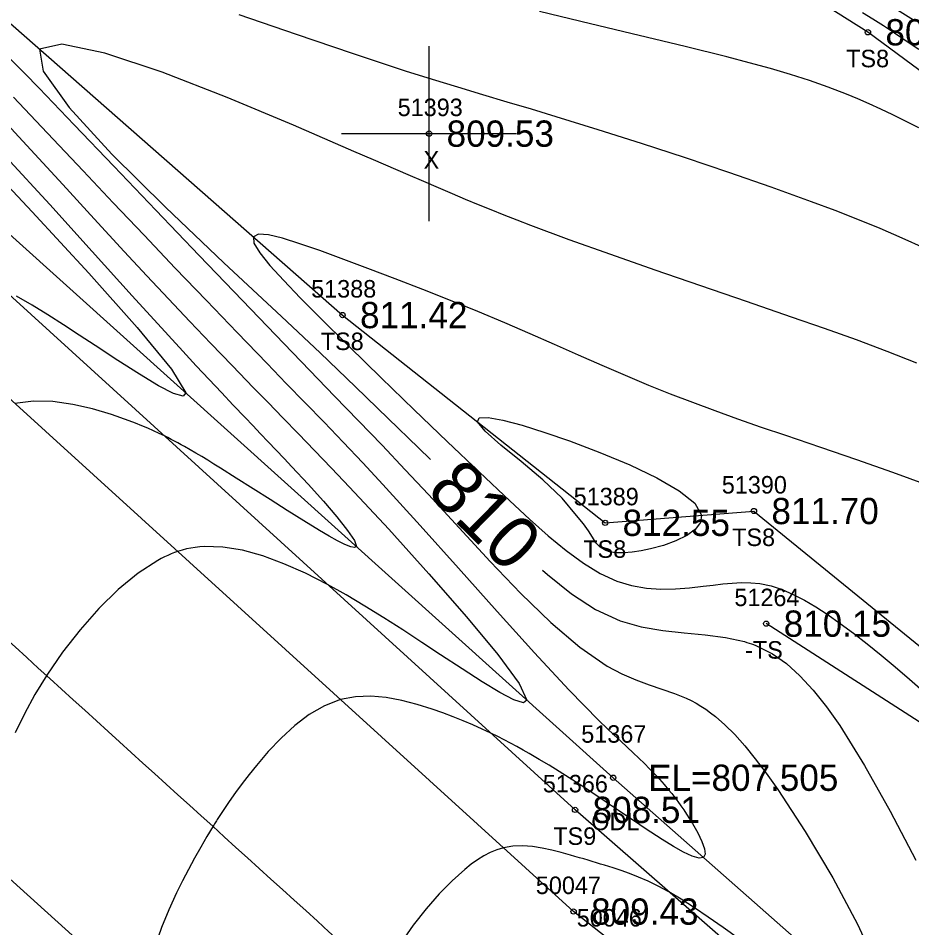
# Model space of a CAD drawing. Extents: x 1378535 to 1380697, y 997729 to 1000024.
# Drawn here: x 1380149.3 to 1380200.3, y 998519.8 to 998571.7 of the extents above; entities that cross this region are included whole.
import ezdxf

# ---------------------------------------------------------------- set-up
doc = ezdxf.new("R2010")
doc.units = 0
for name, color, linetype in [('RD_DTM_BkLn1', 7, 'Continuous'), ('RD_DTM_BkLn2', 7, 'Continuous'), ('RD_DTM_BkLn_txCode', 7, 'Continuous'), ('RD_DTM_Major1', 7, 'Continuous'), ('RD_DTM_Major1_Lbl', 7, 'Continuous'), ('RD_DTM_Minor1', 7, 'Continuous'), ('RD_EX_H2O', 7, 'Continuous'), ('RD_EX_H2O_txCode', 7, 'Continuous'), ('RD_EX_Misc', 7, 'Continuous'), ('RD_EX_Misc_txCode', 7, 'Continuous'), ('RD_EX_Road', 7, 'Continuous'), ('RD_EX_Road_txCode', 7, 'Continuous'), ('RD_EX_TX_H2O_ELEV', 7, 'Continuous'), ('RD_EX_TX_Misc_ELEV', 7, 'Continuous'), ('RD_EX_TX_Road_ELEV', 7, 'Continuous'), ('RD_SMD_Locator', 7, 'Continuous')]:
    doc.layers.add(name, color=color, linetype=linetype)

msp = doc.modelspace()

# ---------------------------------------------------------------- linework, layer by layer
at = {"layer": 'RD_DTM_BkLn1'}
msp.add_spline([(1380175.67, 998511.711), (1380133.166, 998550.295), (1380089.617, 998590.124), (1380045.831, 998629.741), (1380004.729, 998667.113)], degree=3, dxfattribs=at)
at = {"layer": 'RD_DTM_BkLn2'}
for points in [[(1380258.114, 998493.025), (1380256.161, 998497.725), (1380250.404, 998507.61), (1380247.45, 998517.052), (1380242.859, 998527.707), (1380228.448, 998541.28), (1380219.545, 998554.897), (1380197.828, 998570.923), (1380172.717, 998586.735), (1380135.853, 998601.05), (1380126.585, 998602.843), (1380120.016, 998591.666), (1380130.09, 998584.986), (1380147.555, 998572.531), (1380167.801, 998554.767), (1380182.805, 998542.898), (1380191.311, 998543.571), (1380203.185, 998533.887)], [(1380228.02, 998485.512), (1380181.09, 998526.498), (1380131.893, 998571.277), (1380111.088, 998590.337), (1380106.994, 998598.526)], [(1380445.271, 998223.722), (1380425.521, 998250.003), (1380406.53, 998278.614), (1380381.948, 998317.017), (1380359.789, 998349.512), (1380336.158, 998377.728), (1380301.941, 998417.998), (1380296.537, 998439.368), (1380254.318, 998483.533), (1380245.588, 998494.96), (1380223.313, 998517.04), (1380192.013, 998537.137)]]:
    msp.add_lwpolyline(points, dxfattribs=at)
at = {"layer": 'RD_DTM_Major1'}
for points in [[(1380200.616, 998552.012), (1380198.927, 998552.686), (1380197.17, 998553.344), (1380195.346, 998553.997), (1380193.455, 998554.656), (1380190.887, 998555.541), (1380188.268, 998556.439), (1380185.664, 998557.337), (1380183.137, 998558.22), (1380180.75, 998559.073), (1380178.568, 998559.882), (1380177.786, 998560.182), (1380177.033, 998560.477), (1380176.298, 998560.772), (1380175.57, 998561.069), (1380174.836, 998561.373), (1380174.087, 998561.688), (1380173.282, 998562.029), (1380172.437, 998562.39), (1380171.542, 998562.776), (1380169.56, 998563.635), (1380168.451, 998564.116), (1380164.992, 998565.613), (1380161.214, 998567.195), (1380157.495, 998568.641), (1380154.216, 998569.731), (1380151.754, 998570.244), (1380150.487, 998569.958), (1380150.692, 998568.702), (1380152.183, 998566.626), (1380154.624, 998563.958), (1380157.682, 998560.926), (1380161.022, 998557.758), (1380164.31, 998554.684), (1380166.521, 998552.6), (1380168.548, 998550.668), (1380170.414, 998548.866), (1380172.143, 998547.175), (1380172.819, 998546.506)], [(1380146.714, 998564.227), (1380150.068, 998560.666), (1380153.302, 998557.17), (1380156.071, 998554.065), (1380158.031, 998551.677), (1380158.839, 998550.33), (1380158.683, 998550.131), (1380158.136, 998550.289), (1380157.28, 998550.73), (1380156.195, 998551.381), (1380154.963, 998552.169), (1380153.662, 998553.02), (1380152.753, 998553.615), (1380151.85, 998554.201), (1380150.952, 998554.773), (1380150.059, 998555.326), (1380149.169, 998555.856)], [(1380179.234, 998540.195), (1380179.514, 998539.939), (1380180.881, 998538.845), (1380182.258, 998537.953), (1380183.663, 998537.3), (1380184.873, 998536.952), (1380186.098, 998536.742), (1380187.32, 998536.611), (1380188.52, 998536.501), (1380189.68, 998536.353), (1380190.781, 998536.108), (1380190.91, 998536.069), (1380191.037, 998536.027), (1380191.163, 998535.984), (1380191.288, 998535.938), (1380191.411, 998535.889), (1380191.534, 998535.838), (1380192.367, 998535.409), (1380193.165, 998534.851), (1380193.938, 998534.164), (1380194.698, 998533.345), (1380195.454, 998532.394), (1380196.218, 998531.31), (1380197.638, 998529.028), (1380199.094, 998526.428), (1380200.564, 998523.629)]]:
    msp.add_lwpolyline(points, dxfattribs=at)
at = {"layer": 'RD_DTM_Minor1'}
for points in [[(1380200.438, 998571.608), (1380198.609, 998572.767)], [(1380201.052, 998558.581), (1380199.789, 998559.167), (1380198.527, 998559.714), (1380197.252, 998560.233), (1380195.95, 998560.736), (1380194.606, 998561.237), (1380192.295, 998562.069), (1380189.876, 998562.911), (1380187.395, 998563.748), (1380184.894, 998564.568), (1380182.418, 998565.356), (1380180.01, 998566.099), (1380178.598, 998566.524), (1380177.206, 998566.938), (1380175.813, 998567.353), (1380174.396, 998567.779), (1380172.934, 998568.228), (1380171.405, 998568.71), (1380168.378, 998569.705), (1380165.168, 998570.792), (1380161.891, 998571.911)], [(1380200.728, 998565.456), (1380199.974, 998565.847), (1380199.255, 998566.205), (1380198.564, 998566.534), (1380197.895, 998566.838), (1380197.241, 998567.119), (1380196.597, 998567.383), (1380195.546, 998567.786), (1380194.484, 998568.159), (1380193.393, 998568.511), (1380192.254, 998568.85), (1380191.048, 998569.184), (1380189.758, 998569.521), (1380187.373, 998570.111), (1380184.756, 998570.737), (1380181.965, 998571.403), (1380179.061, 998572.114)], [(1380200.731, 998569.93), (1380200.015, 998570.419), (1380199.346, 998570.87), (1380198.714, 998571.289), (1380198.109, 998571.678), (1380197.524, 998572.042)], [(1380148.851, 998569.374), (1380149.619, 998568.584), (1380150.453, 998567.724), (1380152.467, 998565.632), (1380154.72, 998563.281), (1380157.129, 998560.762), (1380159.609, 998558.17), (1380162.076, 998555.597), (1380164.447, 998553.135), (1380165.928, 998551.605), (1380167.346, 998550.142), (1380168.717, 998548.724), (1380170.056, 998547.329), (1380171.381, 998545.933), (1380172.706, 998544.515), (1380174.466, 998542.602), (1380176.232, 998540.692), (1380177.984, 998538.867), (1380179.699, 998537.208), (1380181.355, 998535.794), (1380182.931, 998534.708), (1380183.758, 998534.272), (1380184.554, 998533.929), (1380185.319, 998533.648), (1380186.056, 998533.4), (1380186.763, 998533.152), (1380187.441, 998532.876), (1380187.726, 998532.74), (1380188.006, 998532.591), (1380188.284, 998532.427), (1380188.561, 998532.248), (1380188.838, 998532.05), (1380189.117, 998531.832), (1380189.657, 998531.358), (1380190.212, 998530.801), (1380190.787, 998530.157), (1380191.385, 998529.423), (1380192.011, 998528.594), (1380192.67, 998527.666), (1380194.238, 998525.272), (1380195.818, 998522.62), (1380197.24, 998519.968), (1380198.337, 998517.571)], [(1380149.001, 998567.224), (1380150.281, 998565.87), (1380151.606, 998564.463), (1380152.976, 998563.007), (1380154.693, 998561.188), (1380156.454, 998559.329), (1380158.237, 998557.454), (1380160.018, 998555.59), (1380161.775, 998553.762), (1380163.485, 998551.993), (1380164.583, 998550.864), (1380165.664, 998549.753), (1380166.744, 998548.639), (1380167.835, 998547.502), (1380168.952, 998546.322), (1380170.11, 998545.08), (1380172.23, 998542.754), (1380174.433, 998540.298), (1380176.639, 998537.834), (1380178.767, 998535.479), (1380180.738, 998533.356), (1380182.47, 998531.582), (1380182.902, 998531.163), (1380183.31, 998530.777), (1380183.696, 998530.417), (1380184.406, 998529.761), (1380184.732, 998529.454), (1380185.049, 998529.149), (1380185.349, 998528.849), (1380185.636, 998528.552), (1380185.911, 998528.255), (1380186.176, 998527.955), (1380186.434, 998527.649), (1380186.614, 998527.426), (1380186.791, 998527.2), (1380186.965, 998526.969), (1380187.135, 998526.734), (1380187.301, 998526.496), (1380187.463, 998526.255), (1380187.806, 998525.711), (1380188.105, 998525.18), (1380188.339, 998524.692), (1380188.486, 998524.275), (1380188.524, 998523.96), (1380188.432, 998523.774), (1380188.18, 998523.74), (1380187.788, 998523.855), (1380187.287, 998524.088), (1380186.706, 998524.412), (1380186.074, 998524.798), (1380185.422, 998525.219), (1380185.105, 998525.427), (1380184.791, 998525.637), (1380184.48, 998525.845), (1380183.868, 998526.26), (1380183.567, 998526.463), (1380183.005, 998526.844), (1380182.728, 998527.031), (1380182.181, 998527.398), (1380181.909, 998527.578), (1380181.33, 998527.958), (1380180.753, 998528.329), (1380180.179, 998528.691), (1380179.607, 998529.044), (1380179.038, 998529.385), (1380178.472, 998529.715), (1380178.119, 998529.916), (1380177.765, 998530.112), (1380177.407, 998530.305), (1380177.042, 998530.496), (1380176.669, 998530.685), (1380176.283, 998530.873), (1380175.774, 998531.112), (1380175.244, 998531.349), (1380174.692, 998531.583), (1380174.12, 998531.811), (1380173.529, 998532.033), (1380172.919, 998532.246), (1380172.065, 998532.516), (1380171.188, 998532.744), (1380170.301, 998532.909), (1380169.414, 998532.988), (1380168.539, 998532.958), (1380167.685, 998532.798), (1380166.768, 998532.449), (1380165.894, 998531.943), (1380165.066, 998531.315), (1380164.286, 998530.599), (1380163.557, 998529.828), (1380162.881, 998529.038), (1380162.463, 998528.52), (1380162.067, 998528.005), (1380161.69, 998527.492), (1380161.329, 998526.978), (1380160.981, 998526.462), (1380160.643, 998525.941), (1380160.604, 998525.879), (1380160.564, 998525.816), (1380160.525, 998525.754), (1380160.486, 998525.691), (1380160.447, 998525.629), (1380160.408, 998525.566), (1380160.048, 998524.974), (1380159.692, 998524.367), (1380159.341, 998523.743), (1380158.995, 998523.1), (1380158.653, 998522.437), (1380158.315, 998521.752), (1380157.866, 998520.782), (1380157.451, 998519.774), (1380157.094, 998518.732)], [(1380148.164, 998566.172), (1380149.991, 998564.205), (1380151.813, 998562.223), (1380153.602, 998560.27), (1380155.329, 998558.392), (1380156.611, 998557.011), (1380157.854, 998555.686), (1380159.071, 998554.399), (1380160.278, 998553.136), (1380161.487, 998551.881), (1380162.714, 998550.618), (1380163.543, 998549.768), (1380164.394, 998548.896), (1380165.277, 998547.989), (1380166.2, 998547.034), (1380167.172, 998546.02), (1380168.201, 998544.933), (1380170.441, 998542.526), (1380172.741, 998539.988), (1380174.891, 998537.531), (1380176.681, 998535.368), (1380177.9, 998533.709), (1380178.338, 998532.768), (1380178.136, 998532.621), (1380177.599, 998532.786), (1380176.793, 998533.203), (1380175.782, 998533.812), (1380174.632, 998534.549), (1380173.407, 998535.356), (1380172.328, 998536.068), (1380171.245, 998536.776), (1380170.162, 998537.47), (1380169.082, 998538.14), (1380168.011, 998538.776), (1380166.95, 998539.368), (1380165.687, 998540.012), (1380164.451, 998540.563), (1380163.249, 998541.006), (1380162.086, 998541.326), (1380160.967, 998541.51), (1380159.9, 998541.541), (1380159.64, 998541.524), (1380159.384, 998541.495), (1380159.13, 998541.455), (1380158.878, 998541.403), (1380158.627, 998541.338), (1380158.376, 998541.261), (1380158.188, 998541.194), (1380158, 998541.12), (1380157.812, 998541.038), (1380157.623, 998540.95), (1380157.434, 998540.854), (1380157.243, 998540.751), (1380156.115, 998540.016), (1380154.981, 998539.084), (1380153.867, 998537.996), (1380152.797, 998536.793), (1380151.797, 998535.515), (1380150.893, 998534.203), (1380150.216, 998533.091), (1380149.619, 998531.99), (1380149.096, 998530.907)], [(1380148.581, 998563.796), (1380151.071, 998561.076), (1380153.498, 998558.396), (1380155.785, 998555.864), (1380157.852, 998553.59), (1380158.67, 998552.699), (1380159.44, 998551.868), (1380160.172, 998551.084), (1380160.874, 998550.338), (1380161.557, 998549.618), (1380162.229, 998548.913), (1380162.672, 998548.45), (1380163.115, 998547.987), (1380163.559, 998547.522), (1380164.006, 998547.052), (1380164.456, 998546.578), (1380164.909, 998546.095), (1380165.827, 998545.104), (1380166.704, 998544.13), (1380167.479, 998543.231), (1380168.092, 998542.464), (1380168.482, 998541.884), (1380168.589, 998541.549), (1380168.488, 998541.485), (1380168.265, 998541.527), (1380167.936, 998541.661), (1380167.519, 998541.871), (1380167.03, 998542.144), (1380166.486, 998542.464), (1380165.592, 998543.007), (1380164.64, 998543.601), (1380163.657, 998544.223), (1380161.718, 998545.458), (1380160.82, 998546.026), (1380160.451, 998546.257), (1380160.096, 998546.476), (1380159.753, 998546.685), (1380159.42, 998546.885), (1380159.094, 998547.075), (1380158.773, 998547.257), (1380158.584, 998547.362), (1380158.394, 998547.465), (1380158.204, 998547.566), (1380158.011, 998547.666), (1380157.816, 998547.765), (1380157.616, 998547.864), (1380157.311, 998548.01), (1380156.995, 998548.156), (1380156.666, 998548.301), (1380156.326, 998548.446), (1380155.973, 998548.589), (1380155.606, 998548.731), (1380154.588, 998549.092), (1380153.504, 998549.413), (1380152.382, 998549.666), (1380151.25, 998549.822), (1380150.136, 998549.851), (1380149.067, 998549.724)], [(1380201.228, 998545.046), (1380199.249, 998545.78), (1380197.201, 998546.498), (1380195.142, 998547.197), (1380193.128, 998547.877), (1380191.741, 998548.351), (1380190.398, 998548.821), (1380189.091, 998549.29), (1380187.811, 998549.765), (1380186.552, 998550.25), (1380185.304, 998550.751), (1380183.974, 998551.309), (1380182.64, 998551.887), (1380181.292, 998552.481), (1380179.922, 998553.087), (1380178.521, 998553.702), (1380177.08, 998554.321), (1380175.54, 998554.963), (1380173.968, 998555.6), (1380172.381, 998556.227), (1380170.799, 998556.839), (1380169.241, 998557.43), (1380167.726, 998557.997), (1380166.499, 998558.447), (1380165.364, 998558.844), (1380164.369, 998559.153), (1380163.563, 998559.344), (1380162.992, 998559.383), (1380162.706, 998559.237), (1380162.739, 998558.879), (1380163.068, 998558.325), (1380163.649, 998557.602), (1380164.437, 998556.736), (1380165.386, 998555.755), (1380166.453, 998554.684), (1380168.176, 998552.978), (1380170.007, 998551.186), (1380171.892, 998549.357), (1380173.78, 998547.542), (1380175.618, 998545.793), (1380177.354, 998544.161), (1380178.489, 998543.111), (1380179.56, 998542.157), (1380180.581, 998541.312), (1380181.565, 998540.59), (1380182.526, 998540.005), (1380183.475, 998539.57), (1380184.32, 998539.314), (1380185.163, 998539.169), (1380185.997, 998539.112), (1380186.82, 998539.124), (1380187.625, 998539.184), (1380188.409, 998539.271), (1380188.976, 998539.342), (1380189.53, 998539.407), (1380190.073, 998539.457), (1380190.607, 998539.483), (1380191.133, 998539.474), (1380191.655, 998539.422), (1380192.292, 998539.289), (1380192.927, 998539.083), (1380193.561, 998538.811), (1380194.199, 998538.481), (1380194.842, 998538.1), (1380195.494, 998537.675), (1380196.244, 998537.151), (1380197.009, 998536.584), (1380197.787, 998535.978), (1380198.579, 998535.337), (1380199.383, 998534.664), (1380200.2, 998533.964), (1380201.13, 998533.147)], [(1380181.168, 998543.308), (1380180.361, 998544.302), (1380179.245, 998545.356), (1380178.01, 998546.395), (1380176.849, 998547.343), (1380175.954, 998548.125), (1380175.515, 998548.665), (1380175.615, 998548.891), (1380176.121, 998548.915), (1380176.96, 998548.765), (1380178.061, 998548.473), (1380179.353, 998548.067), (1380180.765, 998547.578), (1380182.512, 998546.921), (1380184.216, 998546.212), (1380185.761, 998545.474), (1380187.036, 998544.733), (1380187.926, 998544.011), (1380188.319, 998543.334), (1380188.257, 998542.908), (1380187.96, 998542.519), (1380187.476, 998542.17), (1380186.856, 998541.866), (1380186.149, 998541.611), (1380185.406, 998541.41), (1380184.863, 998541.298), (1380184.344, 998541.221), (1380183.867, 998541.181), (1380183.448, 998541.18), (1380183.105, 998541.222), (1380182.855, 998541.308), (1380182.526, 998541.506), (1380182.284, 998541.761), (1380182.078, 998542.071), (1380181.858, 998542.434), (1380181.571, 998542.847), (1380181.168, 998543.308)], [(1380190.431, 998519.144), (1380189.545, 998519.777), (1380188.703, 998520.368), (1380187.906, 998520.909), (1380187.156, 998521.393), (1380186.454, 998521.813), (1380185.837, 998522.148), (1380185.261, 998522.428), (1380184.72, 998522.663), (1380184.209, 998522.862), (1380183.725, 998523.032), (1380183.261, 998523.183), (1380183.019, 998523.259), (1380182.78, 998523.333), (1380182.544, 998523.405), (1380182.309, 998523.476), (1380182.074, 998523.547), (1380181.838, 998523.617), (1380181.59, 998523.692), (1380181.338, 998523.767), (1380181.084, 998523.842), (1380180.825, 998523.917), (1380180.561, 998523.991), (1380180.292, 998524.064), (1380179.757, 998524.199), (1380179.207, 998524.315), (1380178.649, 998524.399), (1380178.089, 998524.439), (1380177.535, 998524.422), (1380176.994, 998524.335), (1380176.616, 998524.223), (1380176.245, 998524.071), (1380175.88, 998523.88), (1380175.516, 998523.653), (1380175.153, 998523.392), (1380174.786, 998523.099), (1380174.061, 998522.45), (1380173.323, 998521.696), (1380172.58, 998520.845), (1380171.841, 998519.902), (1380171.115, 998518.873)]]:
    msp.add_lwpolyline(points, dxfattribs=at)
at = {"layer": 'RD_EX_H2O'}
msp.add_lwpolyline([(1380229.647, 998487.425), (1380183.262, 998528.334), (1380133.421, 998573.222), (1380117.088, 998588.973), (1380105.78, 998600.005)], dxfattribs=at)
at = {"layer": 'RD_EX_Misc'}
for p, q in [((1380172.746, 998560.133), (1380172.746, 998570.133)), ((1380167.746, 998565.133), (1380177.746, 998565.133))]:
    msp.add_line(p, q, dxfattribs=at)
at = {"layer": 'RD_EX_Road'}
for points in [[(1380183.367, 998518.832), (1380181.006, 998520.688), (1380139.832, 998558.119), (1380096.982, 998597.156), (1380053.244, 998637.566), (1380012.004, 998674.178)], [(1380168.713, 998504.787), (1380167.562, 998505.596), (1380126.413, 998542.746), (1380082.637, 998582.444), (1380039.11, 998621.984), (1379997.779, 998659.767)]]:
    msp.add_lwpolyline(points, dxfattribs=at)
at = {"layer": 'RD_SMD_Locator'}
for centre in [(1380197.828, 998570.923), (1380172.746, 998565.133), (1380167.801, 998554.767), (1380191.311, 998543.571), (1380182.805, 998542.898), (1380192.013, 998537.137), (1380183.262, 998528.334), (1380181.09, 998526.498), (1380181.006, 998520.688)]:
    msp.add_circle(centre, 0.15, dxfattribs=at)

# ---------------------------------------------------------------- texts
at = {"layer": 'RD_DTM_BkLn_txCode'}
for s, p in [('TS8', (1380196.584, 998568.923)), ('51388', (1380166.006, 998555.767)), ('TS8', (1380166.557, 998552.767)), ('51390', (1380189.476, 998544.571)), ('51389', (1380181.01, 998543.898)), ('TS8', (1380190.067, 998541.571)), ('TS8', (1380181.561, 998540.898)), ('51264', (1380190.194, 998538.137)), ('-TS', (1380190.808, 998535.137)), ('51366', (1380179.247, 998527.498)), ('TS9', (1380179.846, 998524.498))]:
    msp.add_text(s, height=1, dxfattribs=at).set_placement(p)
at = {"layer": 'RD_DTM_Major1_Lbl'}
msp.add_text('810', height=3, rotation=315.4682, dxfattribs=at).set_placement((1380172.521, 998544.636))
at = {"layer": 'RD_EX_H2O_txCode'}
for s, p in [('51367', (1380181.443, 998530.334)), ('ODL', (1380182.018, 998525.334))]:
    msp.add_text(s, height=1, dxfattribs=at).set_placement(p)
at = {"layer": 'RD_EX_Misc_txCode'}
for s, p in [('51393', (1380170.951, 998566.133)), ('X', (1380172.431, 998563.133))]:
    msp.add_text(s, height=1, dxfattribs=at).set_placement(p)
at = {"layer": 'RD_EX_Road_txCode'}
for s, p in [('50047', (1380178.849, 998521.688)), ('50046', (1380181.186, 998519.832))]:
    msp.add_text(s, height=1, dxfattribs=at).set_placement(p)
at = {"layer": 'RD_EX_TX_H2O_ELEV'}
msp.add_text('EL=807.505', height=1.5, dxfattribs=at).set_placement((1380185.262, 998527.584))
at = {"layer": 'RD_EX_TX_Misc_ELEV'}
for s, p in [('807.40', (1380198.828, 998570.173)), ('809.53', (1380173.746, 998564.383)), ('811.42', (1380168.801, 998554.017)), ('811.70', (1380192.311, 998542.821)), ('812.55', (1380183.805, 998542.148)), ('810.15', (1380193.013, 998536.387)), ('808.51', (1380182.09, 998525.748))]:
    msp.add_text(s, height=1.5, dxfattribs=at).set_placement(p)
at = {"layer": 'RD_EX_TX_Road_ELEV'}
msp.add_text('809.43', height=1.5, dxfattribs=at).set_placement((1380182.006, 998519.938))

doc.saveas('drawing.dxf')
